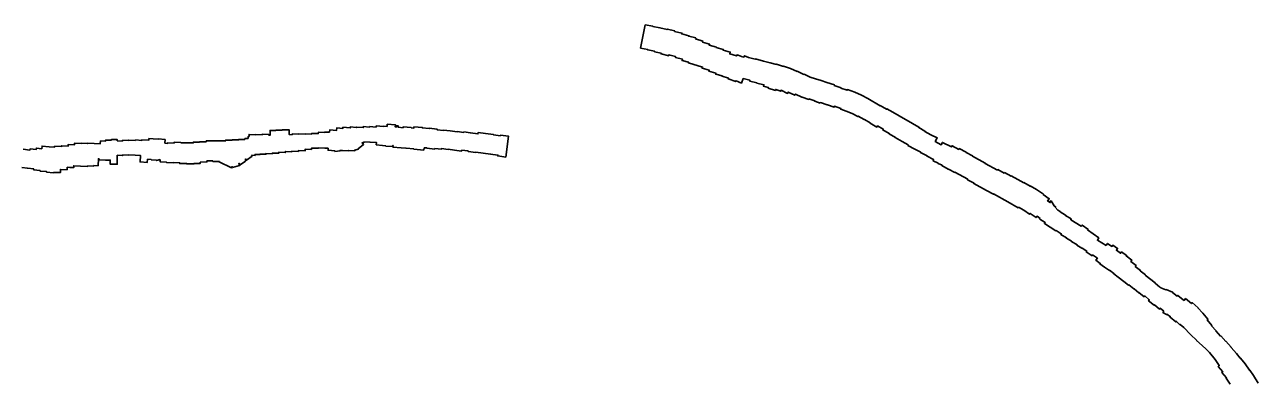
# Model space of a CAD drawing. Extents: x 2650582 to 3923188, y 277893 to 989177.
# Drawn here: x 3326824 to 3351396, y 641269 to 648333 of the extents above; entities that cross this region are included whole.
import ezdxf

# ---------------------------------------------------------------- set-up
doc = ezdxf.new("R2010")
doc.units = 0
doc.layers.add('Level 3', color=7, linetype='Continuous')

msp = doc.modelspace()

# ---------------------------------------------------------------- linework, layer by layer
at = {"layer": 'Level 3'}
for points in [[(3339182, 648333), (3339090, 647868), (3339235, 647841), (3339233, 647832), (3339372, 647804), (3339370, 647794), (3339504, 647764), (3339501, 647751), (3339652, 647715), (3339657, 647733), (3339789, 647699), (3339784, 647682), (3339925, 647649), (3339917, 647617), (3340047, 647584), (3340043, 647570), (3340325, 647489), (3340318, 647466), (3340460, 647425), (3340454, 647404), (3340592, 647364), (3340588, 647347), (3340718, 647314), (3340716, 647307), (3340844, 647266), (3340839, 647252), (3340986, 647199), (3340993, 647216), (3341100, 647171), (3341137, 647258)], [(3341088, 647703), (3341013, 647730), (3341005, 647710), (3340866, 647752), (3340876, 647787), (3340734, 647826), (3340738, 647840), (3340599, 647880), (3340601, 647885), (3340458, 647922), (3340465, 647944), (3340325, 647983), (3340331, 648006), (3340186, 648048), (3340191, 648071), (3340052, 648104), (3340054, 648114), (3339910, 648149), (3339914, 648165), (3339769, 648200), (3339771, 648208), (3339621, 648247), (3339619, 648236), (3339477, 648269), (3339478, 648273), (3339334, 648300), (3339335, 648305), (3339182, 648333)], [(3344507, 646365), (3344509, 646368), (3344242, 646520), (3344240, 646517), (3344114, 646590), (3344115, 646592), (3343999, 646659), (3343993, 646650), (3343866, 646723), (3343863, 646719), (3343618, 646862), (3343492, 646930), (3343361, 646987), (3343212, 647041), (3343207, 647027), (3343082, 647069), (3343084, 647074), (3342950, 647123), (3342954, 647133), (3342804, 647184), (3342691, 647224), (3342689, 647218), (3342576, 647257), (3342573, 647252), (3342468, 647290), (3342467, 647289), (3342348, 647347), (3342345, 647342), (3342211, 647404), (3342210, 647401), (3342079, 647461), (3342077, 647459), (3341941, 647510), (3341938, 647501), (3341801, 647549), (3341799, 647543), (3341673, 647575), (3341671, 647570), (3341540, 647604), (3341541, 647608), (3341378, 647650), (3341376, 647643), (3341240, 647680), (3341160, 647715), (3341149, 647688), (3341097, 647701), (3341088, 647703), (3341088, 647703)], [(3341137, 647258), (3341270, 647225), (3341267, 647208), (3341409, 647174), (3341407, 647170), (3341548, 647135), (3341541, 647107), (3341636, 647084), (3341633, 647071), (3341778, 647025), (3341785, 647042), (3341883, 647008), (3341890, 647026), (3342020, 646964), (3342034, 646989), (3342163, 646928), (3342175, 646950), (3342304, 646887), (3342308, 646892), (3342443, 646844), (3342446, 646853), (3342563, 646813), (3342562, 646809), (3342667, 646771)], [(3342667, 646771), (3342672, 646782), (3342811, 646734), (3342812, 646739), (3342948, 646693), (3342953, 646707), (3343082, 646661), (3343078, 646650), (3343189, 646612), (3343188, 646609), (3343306, 646562), (3343422, 646503), (3343428, 646513), (3343547, 646442), (3343549, 646445), (3343666, 646377), (3343664, 646373), (3343798, 646294), (3343812, 646315), (3343925, 646253), (3343916, 646238), (3344043, 646166), (3344040, 646161), (3344169, 646089), (3344165, 646083), (3344303, 646003), (3344305, 646006), (3344423, 645939), (3344417, 645929), (3344555, 645853), (3344557, 645856), (3344674, 645791), (3344670, 645784), (3344800, 645718), (3344797, 645712), (3344929, 645646), (3344918, 645624), (3345022, 645572), (3345019, 645566), (3345096, 645532), (3345092, 645525), (3345220, 645454), (3345222, 645458), (3345349, 645389), (3345351, 645392), (3345607, 645253), (3345602, 645245), (3345733, 645174), (3345729, 645168), (3345983, 645033), (3345981, 645029), (3346121, 644956), (3346124, 644961), (3346408, 644805), (3346614, 644687), (3346620, 644695), (3346723, 644637), (3346835, 644556), (3346849, 644574), (3346969, 644490), (3346988, 644517), (3347052, 644471)], [(3332898, 646190), (3332902, 646240), (3333036, 646228), (3333039, 646277), (3333163, 646267), (3333164, 646289), (3333307, 646277), (3333309, 646298), (3333436, 646285), (3333437, 646294), (3333567, 646284), (3333568, 646303), (3333693, 646294), (3333694, 646304), (3333823, 646293), (3333825, 646315), (3333969, 646303), (3333970, 646310), (3334042, 646302)], [(3334042, 646302), (3334045, 646350), (3334207, 646340), (3334205, 646295), (3334229, 646293), (3334231, 646318), (3334265, 646315), (3334263, 646290), (3334362, 646281)], [(3334362, 646281), (3334364, 646301), (3334525, 646284), (3334525, 646279), (3334576, 646274), (3334578, 646296)], [(3334578, 646296), (3334745, 646286), (3334744, 646277), (3334881, 646264), (3334881, 646269), (3335040, 646250), (3335038, 646240), (3335165, 646225), (3335166, 646235), (3335297, 646218), (3335298, 646219), (3335435, 646201), (3335436, 646205), (3335570, 646188), (3335571, 646197), (3335702, 646180), (3335702, 646177), (3335850, 646157), (3335854, 646185), (3336003, 646164), (3336003, 646168), (3336161, 646146), (3336160, 646139), (3336300, 646121), (3336302, 646135), (3336460, 646114), (3336406, 645697)], [(3347249, 644788), (3347199, 644823), (3347231, 644866), (3347113, 644952), (3347115, 644956), (3346980, 645049), (3346854, 645121), (3346850, 645116), (3346724, 645189), (3346722, 645185), (3346604, 645249), (3346603, 645247), (3346474, 645320), (3346472, 645317), (3346342, 645387), (3346336, 645376), (3346207, 645447), (3346200, 645437), (3345955, 645570), (3345958, 645576), (3345702, 645715), (3345704, 645718), (3345576, 645788), (3345578, 645791), (3345440, 645866), (3345430, 645849), (3345297, 645920), (3345286, 645899), (3345105, 645987), (3345081, 645940), (3344960, 646007), (3345000, 646078), (3344870, 646140), (3344752, 646206), (3344756, 646213), (3344631, 646285), (3344635, 646293), (3344507, 646365)], [(3326796, 645851), (3326929, 645835), (3326931, 645857), (3327052, 645846), (3327056, 645875), (3327164, 645861), (3327170, 645916), (3327309, 645901), (3327309, 645902), (3327417, 645891), (3327418, 645910), (3327561, 645905), (3327561, 645920), (3327692, 645915), (3327693, 645947), (3327816, 645941), (3327818, 645974), (3327959, 645966), (3327959, 645970), (3328078, 645965), (3328078, 645970), (3328210, 645966), (3328211, 645968), (3328326, 645959), (3328333, 646022)], [(3328333, 646022), (3328435, 646016), (3328436, 646036), (3328548, 646034), (3328552, 646045), (3328667, 646044), (3328667, 646020), (3328772, 646016), (3328773, 646031), (3328896, 646025), (3328896, 646034), (3329031, 646027), (3329032, 646039), (3329159, 646029), (3329160, 646042), (3329295, 646030), (3329298, 646063), (3329381, 646056), (3329381, 646059), (3329481, 646050), (3329482, 646058), (3329620, 646044), (3329613, 645970)], [(3329613, 645970), (3329670, 645967), (3329670, 645980), (3329801, 645973), (3329801, 645991), (3329937, 645985), (3329937, 645980), (3330186, 645979), (3330186, 645993), (3330309, 645994), (3330309, 645999), (3330439, 646002), (3330439, 646017), (3330576, 646018), (3330576, 646021), (3330700, 646019), (3330700, 646021), (3330830, 646021), (3330830, 646036), (3330958, 646036), (3330958, 646041), (3331087, 646042), (3331087, 646048), (3331212, 646048)], [(3331212, 646048), (3331212, 646063), (3331275, 646063)], [(3331275, 646063), (3331277, 646109), (3331292, 646108), (3331293, 646146), (3331423, 646139), (3331424, 646144), (3331553, 646138), (3331554, 646151), (3331689, 646144), (3331689, 646131), (3331713, 646129), (3331712, 646228), (3331828, 646228), (3331828, 646232), (3331950, 646232), (3331950, 646236), (3332092, 646236), (3332092, 646145), (3332151, 646142), (3332152, 646158), (3332284, 646153), (3332285, 646161), (3332412, 646153), (3332412, 646158), (3332540, 646153), (3332540, 646168), (3332672, 646165), (3332673, 646191), (3332801, 646186), (3332801, 646193), (3332898, 646190)], [(3332870, 645873), (3332799, 645875), (3332799, 645874), (3332670, 645878), (3332670, 645873), (3332538, 645876), (3332536, 645847), (3332410, 645853), (3332408, 645819), (3332278, 645828), (3332277, 645809), (3332146, 645814), (3332146, 645801), (3332016, 645807), (3332014, 645786), (3331885, 645792), (3331884, 645771), (3331758, 645777), (3331757, 645762), (3331630, 645770), (3331630, 645752), (3331513, 645757), (3331513, 645745), (3331413, 645748), (3331412, 645730), (3331340, 645733)], [(3334019, 645920), (3333949, 645928), (3333949, 645925), (3333828, 645941), (3333834, 645985), (3333701, 645991), (3333701, 645993), (3333580, 645998), (3333579, 645982), (3333548, 645984), (3333548, 645980), (3333573, 645948), (3333465, 645860), (3333467, 645851), (3333402, 645834), (3333401, 645838), (3333399, 645818), (3333272, 645830), (3333271, 645819), (3333152, 645829), (3333151, 645824), (3333106, 645827), (3333107, 645820), (3333002, 645807), (3333000, 645821), (3332866, 645833), (3332870, 645873)], [(3334326, 645883), (3334325, 645879), (3334159, 645894), (3334161, 645924), (3334156, 645924), (3334154, 645904), (3334019, 645912), (3334019, 645920)], [(3334778, 645883), (3334774, 645836), (3334572, 645854), (3334572, 645857), (3334419, 645871), (3334419, 645874), (3334326, 645883)], [(3336406, 645697), (3336246, 645718), (3336249, 645735), (3336103, 645754), (3336103, 645756), (3335954, 645776), (3335954, 645772), (3335810, 645792), (3335809, 645787), (3335654, 645807), (3335656, 645817), (3335527, 645833), (3335525, 645816), (3335385, 645833), (3335256, 645851), (3335256, 645849), (3335125, 645865), (3335123, 645853), (3334994, 645868), (3334993, 645856), (3334835, 645875), (3334835, 645878), (3334778, 645883)], [(3328306, 645663), (3328294, 645664), (3328286, 645523), (3328201, 645527), (3328200, 645516), (3328078, 645520), (3328078, 645511), (3327937, 645517), (3327937, 645514), (3327802, 645522), (3327800, 645488), (3327722, 645491), (3327722, 645488), (3327671, 645493), (3327668, 645443), (3327536, 645449), (3327534, 645386), (3327399, 645391), (3327398, 645383), (3327260, 645396), (3327261, 645408), (3327132, 645418), (3327132, 645426), (3327001, 645444), (3327003, 645462), (3326878, 645473), (3326879, 645477), (3326764, 645491)], [(3329525, 645649), (3329452, 645625), (3329449, 645634), (3329449, 645632), (3329345, 645641), (3329346, 645645), (3329272, 645651), (3329266, 645588), (3329121, 645601), (3329132, 645727), (3329024, 645737), (3329024, 645732), (3328896, 645739), (3328895, 645735), (3328775, 645740), (3328774, 645727), (3328667, 645731), (3328667, 645552), (3328528, 645552), (3328528, 645635), (3328436, 645637), (3328436, 645634), (3328305, 645641), (3328306, 645663)], [(3330698, 645602), (3330701, 645607), (3330569, 645609), (3330569, 645620), (3330452, 645619), (3330453, 645598), (3330320, 645594), (3330320, 645571), (3330193, 645570), (3330193, 645560), (3330052, 645560), (3330052, 645566), (3329911, 645567), (3329911, 645582), (3329791, 645587), (3329791, 645583), (3329648, 645591), (3329648, 645595), (3329522, 645602), (3329525, 645649)], [(3331340, 645733), (3331353, 645717), (3331244, 645632), (3331224, 645658), (3331224, 645623), (3331219, 645623), (3331225, 645615), (3331114, 645539), (3331090, 645573), (3331103, 645527), (3330960, 645488), (3330955, 645506), (3330941, 645479), (3330698, 645602)], [(3347992, 644246), (3348003, 644262), (3347886, 644340), (3347870, 644317), (3347659, 644449), (3347669, 644465), (3347555, 644534), (3347558, 644539), (3347447, 644608), (3347449, 644611), (3347401, 644639), (3347351, 644697), (3347356, 644705), (3347330, 644722), (3347267, 644822), (3347245, 644808), (3347255, 644793), (3347249, 644788)], [(3347052, 644471), (3347044, 644458), (3347148, 644394), (3347135, 644374), (3347365, 644229), (3347368, 644232), (3347470, 644167), (3347462, 644154), (3347576, 644084), (3347574, 644080), (3347678, 644018), (3347676, 644014), (3347786, 643948), (3347783, 643944), (3347883, 643881), (3347885, 643884), (3347980, 643822), (3347970, 643806), (3348084, 643731), (3348095, 643746), (3348190, 643682), (3348161, 643641), (3348248, 643579), (3348240, 643567), (3348332, 643501), (3348334, 643503), (3348429, 643438), (3348432, 643442), (3348520, 643380), (3348515, 643372), (3348605, 643307), (3348603, 643303), (3348716, 643219), (3348717, 643220), (3348811, 643146), (3348815, 643150), (3348919, 643069), (3348921, 643072), (3349014, 642995), (3349015, 642997), (3349119, 642913), (3349133, 642930), (3349224, 642853), (3349210, 642835), (3349320, 642744), (3349327, 642751), (3349430, 642668), (3349444, 642684), (3349512, 642629)], [(3348365, 643935), (3348192, 644038), (3348219, 644086), (3347992, 644246)], [(3349900, 642849), (3349792, 642939), (3349780, 642926), (3349687, 643001), (3349689, 643007), (3349558, 643058), (3349556, 643053), (3349454, 643092), (3349436, 643110), (3349433, 643107), (3349338, 643182), (3349343, 643189), (3349144, 643345), (3349147, 643350), (3349041, 643433), (3349046, 643439), (3348945, 643518), (3348960, 643538), (3348857, 643617), (3348876, 643643), (3348764, 643727), (3348772, 643737), (3348673, 643808), (3348653, 643781), (3348569, 643839), (3348570, 643841), (3348594, 643877), (3348501, 643942), (3348481, 643915), (3348394, 643976), (3348365, 643935)], [(3351396, 641190), (3351301, 641342), (3351226, 641452), (3351220, 641449), (3351133, 641576), (3351041, 641693), (3351037, 641691), (3350960, 641785), (3350852, 641905), (3350856, 641908), (3350750, 642027), (3350746, 642024), (3350647, 642135), (3350642, 642130), (3350551, 642232), (3350555, 642236), (3350466, 642337), (3350471, 642342), (3350380, 642455), (3350391, 642464), (3350289, 642587), (3350288, 642585), (3350194, 642691), (3350196, 642695), (3350080, 642797), (3350064, 642779), (3349948, 642876), (3349916, 642839), (3349900, 642849)], [(3349512, 642629), (3349496, 642601), (3349570, 642559), (3349572, 642564), (3349644, 642515), (3349637, 642506), (3349755, 642411), (3349767, 642422), (3349833, 642356), (3349839, 642361), (3349913, 642301), (3350044, 642163), (3350168, 642042), (3350167, 642040), (3350280, 641943), (3350360, 641869), (3350425, 641801), (3350535, 641666), (3350616, 641541), (3350598, 641525), (3350687, 641421), (3350671, 641406), (3350761, 641297), (3350755, 641293), (3350838, 641173)]]:
    msp.add_lwpolyline(points, dxfattribs=at)

doc.saveas('drawing.dxf')
